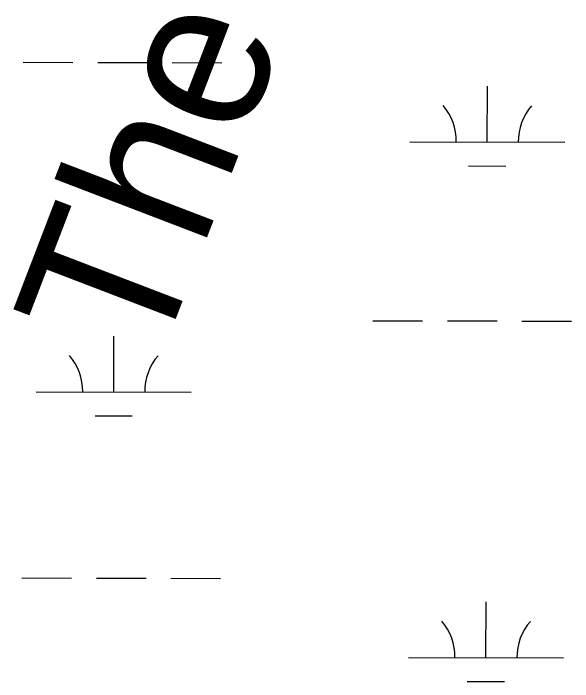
# Model space of a CAD drawing. Extents: x 3172297 to 3210190, y 958463 to 983887.
# Drawn here: x 3202035.9 to 3202396.5, y 979591.9 to 980023.1 of the extents above; entities that cross this region are included whole.
import ezdxf

# ---------------------------------------------------------------- set-up
doc = ezdxf.new("R2010")
doc.units = 0
doc.layers.add('V-RIVR-IDEN', color=7, linetype='Continuous')
doc.layers.add('V-WETL-SWMP', color=7, linetype='Continuous')

msp = doc.modelspace()

# ---------------------------------------------------------------- linework, layer by layer
at = {"layer": 'V-WETL-SWMP'}
for p, q in [((3202042.3, 979991.53), (3202074.3, 979991.46)), ((3202090.3, 979991.42), (3202122.3, 979991.34)), ((3202138.3, 979991.3), (3202170.3, 979991.22)), ((3202341.49, 979940.05), (3202341.58, 979976.05)), ((3202291.49, 979940.18), (3202391.49, 979939.93)), ((3202329.45, 979924.65), (3202353.45, 979924.59)), ((3202267.79, 979824.8), (3202299.79, 979824.72)), ((3202315.79, 979824.68), (3202347.79, 979824.6)), ((3202363.79, 979824.57), (3202395.79, 979824.49)), ((3202100.62, 979778.79), (3202100.71, 979814.79)), ((3202050.62, 979778.91), (3202150.62, 979778.66)), ((3202088.58, 979763.38), (3202112.58, 979763.33)), ((3202041.48, 979658.86), (3202073.48, 979658.78)), ((3202089.48, 979658.74), (3202121.47, 979658.66)), ((3202137.47, 979658.62), (3202169.47, 979658.54)), ((3202340.66, 979607.38), (3202340.75, 979643.38)), ((3202290.66, 979607.5), (3202390.66, 979607.26)), ((3202328.62, 979591.98), (3202352.62, 979591.92))]:
    msp.add_line(p, q, dxfattribs=at)
for centre, start, end in [((3202286.25, 979940.66), 359.0865, 40.6302), ((3202396.73, 979940.39), 139.0865, 180.6302), ((3202045.38, 979779.4), 359.0865, 40.6302), ((3202155.86, 979779.12), 139.0865, 180.6302), ((3202285.42, 979607.99), 359.0865, 40.6302), ((3202395.9, 979607.72), 139.0865, 180.6302)]:
    msp.add_arc(centre, 35.25, start, end, dxfattribs=at)

# ---------------------------------------------------------------- texts
at = {"layer": 'V-RIVR-IDEN'}
msp.add_text('The Narrows', height=99.9998, rotation=69.0128, dxfattribs=at).set_placement((3202128.21, 979793.59))

doc.saveas('drawing.dxf')
